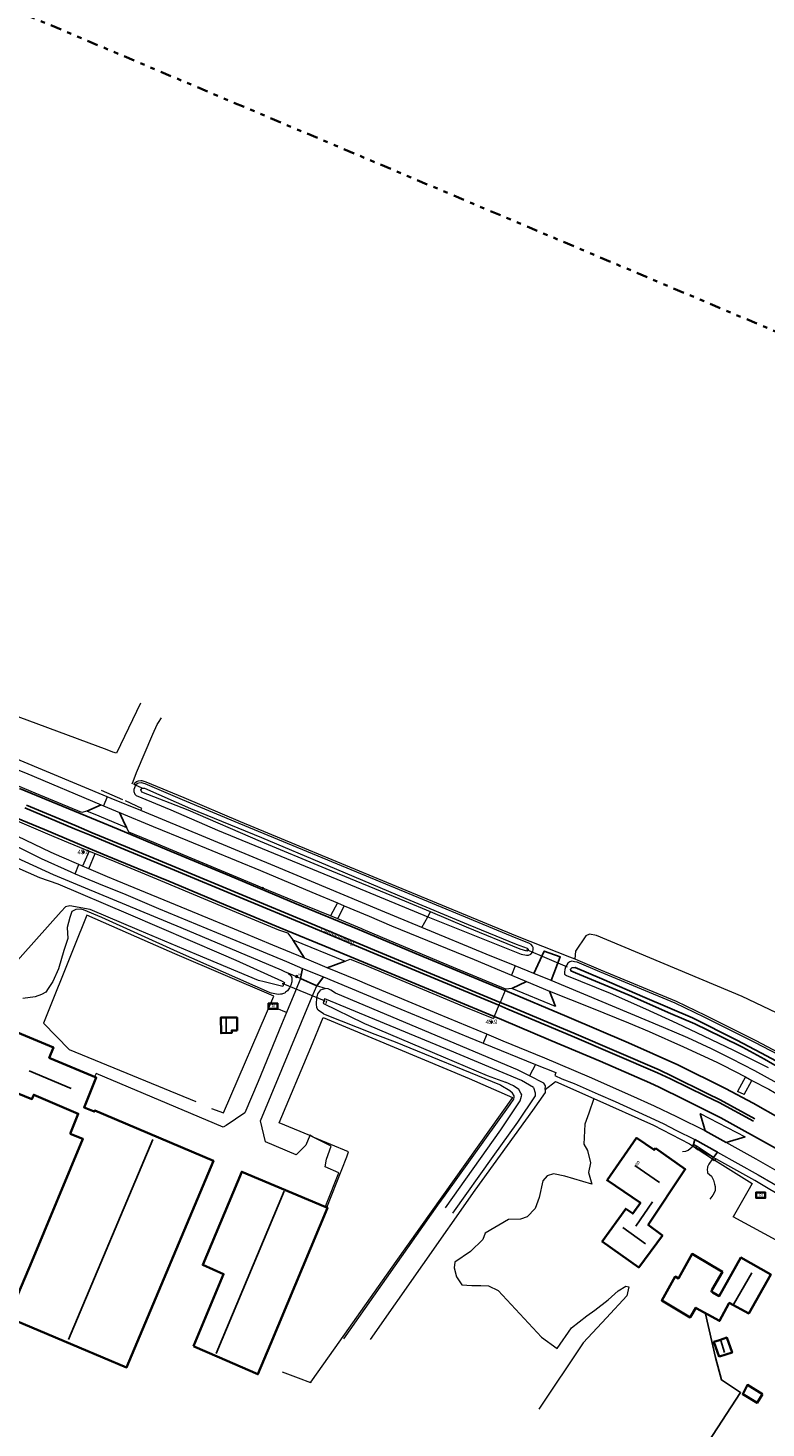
# Model space of a CAD drawing. Header units: metres. Extents: x 169249 to 194689, y 406250 to 412203.
# Tile 343 of 442: x 188580 to 188747, y 411449 to 411766. Entities that reach past the tile are written whole.
import ezdxf
from ezdxf.enums import TextEntityAlignment as Align

# ---------------------------------------------------------------- set-up
doc = ezdxf.new("R2010")
doc.units = ezdxf.units.M
doc.linetypes.add('BGT_NLCS_N264$0$AL-TEKENBLADGRENS', pattern=[11.5, 2.5, -1.5, 1, -1.5, 1, -1.5, 2.5])
doc.linetypes.add('BGT_NLCS_N264$0$AM-AS', pattern=[16, 10, -2, 2, -2])
doc.layers.get('0').update_dxf_attribs({"linetype": 'CONTINUOUS'})
for name, color, linetype, lineweight in [('BGT_NLCS_N264$0$B-WE-AM-AS_KUNSTWERK_DUIKER-GV', 252, 'BGT_NLCS_N264$0$AM-AS', 18), ('BGT_NLCS_N264$0$B-WE-GW-WATERGANG_INSTEEK-G', 252, 'CONTINUOUS', 18), ('BGT_NLCS_N264$0$B-WE-GW-WATERGANG_SLOOT_BODEM-G', 252, 'CONTINUOUS', 18), ('BGT_NLCS_N264$0$B-WE-GW-WATERGANG_WATERLIJN-G', 252, 'CONTINUOUS', 18), ('BGT_NLCS_N264$0$B-WE-IE-TERREINAFSCHEIDING_KUNSTMATIG_HEKWERK-G', 252, 'BGT_NLCS_N264$0$IE-TERREINAFSCHEIDING-KUNSTMATIG', 18), ('BGT_NLCS_N264$0$B-WE-IE-TERREINAFSCHEIDING_KUNSTMATIG_MUUR-G', 252, 'BGT_NLCS_N264$0$IE-TERREINAFSCHEIDING-KUNSTMATIG-DICHT', 18), ('BGT_NLCS_N264$0$B-WE-KW-KUNSTWERK_DUIKER-G', 252, 'CONTINUOUS', 18), ('BGT_NLCS_N264$0$B-WE-OG-TOPOGRAFIE_BEBOUWING-G', 252, 'CONTINUOUS', 35), ('BGT_NLCS_N264$0$B-WE-OG-TOPOGRAFIE_CULTUURSCHEIDING-G', 252, 'CONTINUOUS', 18), ('BGT_NLCS_N264$0$B-WE-OG-TOPOGRAFIE_TERREIN_AGRARISCH-GV', 252, 'CONTINUOUS', 18), ('BGT_NLCS_N264$0$B-WE-OG-TOPOGRAFIE_TERREIN_GROEN-GV', 252, 'CONTINUOUS', 18), ('BGT_NLCS_N264$0$B-WE-OG-TOPOGRAFIE_TERREIN_ONBEGROEID-GV', 252, 'CONTINUOUS', 18), ('BGT_NLCS_N264$0$B-WE-OG-TOPOGRAFIE_WATER-GV', 252, 'CONTINUOUS', 18), ('BGT_NLCS_N264$0$B-WE-OG-TOPOGRAFIE_WEG_BERM-GV', 252, 'CONTINUOUS', 18), ('BGT_NLCS_N264$0$B-WE-OG-TOPOGRAFIE_WEG_RIJWEG-GV', 252, 'CONTINUOUS', 18), ('BGT_NLCS_N264$0$B-WE-OG-TOPOGRAFIE_WEG_RIJWIELPAD-GV', 252, 'CONTINUOUS', 18), ('BGT_NLCS_N264$0$B-WE-OG-TOPOGRAFIE_WEG_VERHARD-G', 252, 'CONTINUOUS', 18), ('BGT_NLCS_N264$0$B-WE-VW-VERKEERSTEKEN_BORD-S', 252, 'CONTINUOUS', 25), ('BGT_NLCS_N264$0$X-XX-AL-TEKENBLADGRENS-G', 252, 'BGT_NLCS_N264$0$AL-TEKENBLADGRENS', 35), ('X-XX-AL-REFERENTIE-G', 7, 'CONTINUOUS', 18)]:
    doc.layers.add(name, color=color, linetype=linetype, lineweight=lineweight)
for name, color, linetype in [('BGT_NLCS_N264$0$B-WE-IE-MEUBILAIR_WEGMEUBILAIR-G', 252, 'CONTINUOUS'), ('BGT_NLCS_N264$0$B-WE-IE-MEUBILAIR_WEGMEUBILAIR-S', 252, 'CONTINUOUS'), ('BGT_NLCS_N264$0$B-WE-IE-TERREINAFSCHEIDING_KUNSTMATIG_HEKWERK_RASTER-G', 252, 'CONTINUOUS'), ('BGT_NLCS_N264$0$B-WE-KG-KADASTRAAL_NOK-G', 252, 'CONTINUOUS'), ('BGT_NLCS_N264$0$B-WE-OG-TOPOGRAFIE_WATER_SLOOT-GV', 252, 'CONTINUOUS'), ('BGT_NLCS_N264$0$B-WE-OG-TOPOGRAFIE_WEG_INRIT-GV', 252, 'CONTINUOUS'), ('BGT_NLCS_N264$0$B-WE-VW-MARKERING-G', 252, 'CONTINUOUS'), ('BGT_NLCS_N264$0$Label_Nummeraanduidingreeks', 252, 'CONTINUOUS'), ('BGT_NLCS_N264$0$Label_Openbareruimte', 252, 'CONTINUOUS'), ('BGT_NLCS_N264$0$Label_Puntobject', 252, 'CONTINUOUS')]:
    doc.layers.add(name, color=color, linetype=linetype)
doc.styles.add('BGT_NLCS_N264$0$NLCS-ISO', font='NLCS-ISO.ttf')
doc.styles.add('BGT_NLCS_N264$0$STANDARD', font='txt')
doc.linetypes.add('BGT_NLCS_N264$0$IE-TERREINAFSCHEIDING-KUNSTMATIG', pattern='A,4,[82,NLCS.SHX,S=0.75,R=90,X=0,Y=0],4,-2', length=10)
doc.linetypes.add('BGT_NLCS_N264$0$IE-TERREINAFSCHEIDING-KUNSTMATIG-DICHT', pattern='A,8,-1,[82,NLCS.SHX,S=0.75,R=90,X=0,Y=0],-1', length=10)

# ---------------------------------------------------------------- blocks, each defined once
blk = doc.blocks.new('BGT_NLCS_N264$0$SIE-WEG_STRAATNAAMBORD_PAAL-SO')
blk.add_line((-0.3, 0), (0.3, 0))
for radius in [0.2, 0.0745]:
    blk.add_circle((0, 0), radius)
at = {"style": 'BGT_NLCS_N264$0$NLCS-ISO'}
blk.add_attdef('STRAATNAAMBORD', (0.28, 0.29), '', height=0.35, dxfattribs=at)
blk = doc.blocks.new('BGT_NLCS_N264$0$SRI-TERREINKAST-SO')
at = {"ltscale": 0.1}
h = blk.add_hatch(color=256, dxfattribs=at)
h.paths.add_polyline_path([(1.16, 0.64), (-1.01, 0.64), (-1.01, -0.71), (1.16, -0.71)])
h.paths.add_polyline_path([(1.01, 0.49), (-0.86, 0.49), (-0.86, -0.56), (1.01, -0.56)], flags=16)
at = {"flags": 128}
for points in [[(1.16, 0.64), (-1.01, 0.64), (-1.01, -0.71), (1.16, -0.71)], [(1.01, 0.49), (-0.86, 0.49), (-0.86, -0.56), (1.01, -0.56)]]:
    blk.add_lwpolyline(points, close=True, dxfattribs=at)
at = {"style": 'BGT_NLCS_N264$0$NLCS-ISO'}
blk.add_text('RI', height=0.6, dxfattribs=at).set_placement((-0.26, -0.29))
blk = doc.blocks.new('BGT_NLCS_N264$0$SIE-WEG_PAAL_ALGEMEEN_TYPE_02-SO')
at = {"ltscale": 0.5}
h = blk.add_hatch(color=256, dxfattribs=at)
h.paths.add_polyline_path([(0, 0), (0.1875, 0, 0.41421356), (0, 0.1875)])
h.paths.add_polyline_path([(0, -0.1875), (0, 0), (-0.1875, 0, 0.41421356)])
for p, q in [((-0.1875, 0), (0.1875, 0)), ((0, -0.1875), (0, 0.1875))]:
    blk.add_line(p, q, dxfattribs=at)
blk.add_circle((0, 0), 0.1875, dxfattribs=at)
blk = doc.blocks.new('BGT_NLCS_N264')
at = {"layer": 'BGT_NLCS_N264$0$B-WE-AM-AS_KUNSTWERK_DUIKER-GV'}
blk.add_line((188692.65, 411557.7, 10.3), (188703.01, 411553.3, 10.35), dxfattribs=at)
at = {"layer": 'BGT_NLCS_N264$0$B-WE-GW-WATERGANG_INSTEEK-G'}
for points in [[(188638.67, 411552.35, 11.34), (188639.31, 411551.83, 11.34), (188639.4, 411551.76, 11.34), (188639.55, 411551.29, 11.34), (188639.54, 411551.04, 11.34), (188639.52, 411550.37, 11.35), (188639.29, 411549.65, 11.35), (188639.01, 411549, 11.35), (188638.54, 411548.34, 11.35), (188638.13, 411548.02, 11.35), (188638, 411547.91, 11.35), (188637.87, 411547.86, 11.35), (188637.45, 411547.69, 11.34), (188637.3, 411547.62, 11.34), (188636.98, 411547.58, 11.32), (188636.47, 411547.5, 11.27), (188634.95, 411547.82, 11.24), (188634.84, 411547.84, 11.24), (188634.48, 411548, 11.23), (188613.64, 411557.22, 10.88), (188596.54, 411564.95, 10.82), (188592.34, 411566.67, 10.81), (188591.64, 411566.87, 10.81), (188590.63, 411566.79, 10.83), (188589.74, 411566.3, 10.87), (188589.29, 411564.92, 10.87), (188588.7, 411562.73, 10.92), (188588.8, 411560.19, 11.01), (188587.9, 411557.46, 11.05), (188586.71, 411553.33, 11.25), (188585.4, 411550.5, 11.34), (188584.51, 411549.14, 11.42), (188584.35, 411548.88, 11.42), (188583.88, 411548.09, 11.44), (188582.87, 411547.51, 11.46), (188581.4, 411547.02, 11.53), (188578.63, 411546.61, 11.58)], [(188651.33, 411469.61, 11.39), (188672.58, 411499.81, 11.25), (188674.21, 411502.09, 11.23), (188688.95, 411522.61, 11.07), (188689.76, 411523.84, 11.07), (188689.89, 411524.26, 11.07), (188689.84, 411524.62, 11.08), (188689.51, 411525.17, 11.09), (188688.86, 411525.75, 11.09), (188686.83, 411526.94, 11.1), (188686.64, 411527.06, 11.1), (188662.96, 411536.71, 11.08), (188658.43, 411538.5, 11.13), (188646.8, 411543.08, 11.25), (188646.73, 411543.13, 11.26), (188645.5, 411543.96, 11.3), (188645.17, 411544.48, 11.3), (188645.09, 411545.43, 11.3), (188645.17, 411546.74, 11.3), (188645.24, 411547, 11.3), (188645.43, 411547.66, 11.31), (188646.07, 411548.55, 11.31), (188646.5, 411548.74, 11.31), (188647.08, 411548.87, 11.29)], [(188696.91, 411526.06, 11.27), (188696.9, 411525.31, 11.27), (188693.98, 411521.26, 11.22), (188680.98, 411503.23, 10.99), (188657.26, 411469.4, 11.06)]]:
    blk.add_polyline3d(points, dxfattribs=at)
at = {"layer": 'BGT_NLCS_N264$0$B-WE-GW-WATERGANG_SLOOT_BODEM-G'}
blk.add_line((188647.29, 411545.47, 9.41), (188647.48, 411546.06, 9.24), dxfattribs=at)
for points in [[(188566.45, 411581.02, 9.86), (188582.4, 411573.99, 9.78), (188586.54, 411572.54, 9.84), (188602.45, 411565.77, 9.72), (188623.52, 411556.76, 9.71), (188626.82, 411555.27, 9.71), (188637.16, 411550.6, 9.71), (188637.88, 411550.27, 9.71), (188637.68, 411549.84, 9.59), (188637.47, 411549.35, 9.72), (188636.86, 411549.5, 9.73), (188633.25, 411550.37, 9.79), (188631.98, 411550.67, 9.81), (188617.96, 411556.58, 9.75), (188605.05, 411561.99, 9.67), (188593.88, 411566.79, 9.7), (188589.3, 411567.62, 9.82), (188588.33, 411567.39, 9.67), (188587.34, 411566.28, 9.68), (188575.53, 411553.11, 9.78)], [(188694.21, 411526.48, 9.83), (188691.55, 411528.09, 9.88), (188674.39, 411535.25, 9.81), (188654.88, 411543.29, 9.72), (188647.35, 411546.39, 9.69), (188646.95, 411546.56, 9.68), (188646.75, 411546.07, 9.54), (188646.61, 411545.56, 9.7), (188646.69, 411545.52, 9.7), (188655.65, 411541.12, 9.76), (188655.95, 411540.97, 9.76), (188656.87, 411540.58, 9.77), (188673.81, 411533.41, 9.81), (188683.73, 411529.21, 9.83), (188687.93, 411527.66, 9.83)]]:
    blk.add_polyline3d(points, dxfattribs=at)
at = {"layer": 'BGT_NLCS_N264$0$B-WE-GW-WATERGANG_WATERLIJN-G'}
for points in [[(188674.34, 411499.27, 9.83), (188686.81, 411516.92, 9.83), (188691.22, 411523.48, 9.83), (188691.49, 411524.54, 9.83), (188691.57, 411524.81, 9.83), (188691.36, 411525.19, 9.83), (188690.91, 411525.99, 9.83), (188690.9, 411526, 9.83), (188690.9, 411526, 9.83), (188689.74, 411526.83, 9.83), (188687.93, 411527.66, 9.83)], [(188694.21, 411526.48, 9.83), (188694.61, 411525.3, 9.83), (188694.58, 411524.57, 9.83), (188690.6, 411518.63, 9.83), (188685.06, 411510.85, 9.83), (188675.93, 411498.03, 9.83)]]:
    blk.add_polyline3d(points, dxfattribs=at)
at = {"layer": 'BGT_NLCS_N264$0$B-WE-IE-MEUBILAIR_WEGMEUBILAIR-G'}
for p, q in [((188632.98, 411571.63, 11.58), (188632.9, 411571.45, 11.58)), ((188633.06, 411571.81, 11.58), (188632.98, 411571.63, 11.58))]:
    blk.add_line(p, q, dxfattribs=at)
at = {"layer": 'BGT_NLCS_N264$0$B-WE-IE-TERREINAFSCHEIDING_KUNSTMATIG_HEKWERK-G'}
for p, q in [((188644.34, 411515.27, 11.77), (188643.57, 411515.59, 11.78)), ((188730.25, 411513.27, 11.58), (188731.02, 411512.78, 11.58)), ((188731.02, 411512.78, 11.58), (188731.54, 411512.44, 11.58)), ((188731.54, 411512.44, 11.58), (188734.78, 411510.34, 11.6)), ((188734.78, 411510.34, 11.6), (188734.78, 411510.34, 11.6)), ((188742.73, 411503.02, 11.63), (188739.45, 411497.2, 11.55)), ((188647.39, 411499.23, 11.71), (188647.42, 411499.31, 11.71)), ((188739.45, 411497.2, 11.55), (188739.43, 411497.17, 11.54))]:
    blk.add_line(p, q, dxfattribs=at)
for points in [[(188621.38, 411521.74, 11.77), (188624.1, 411520.75, 11.75), (188635.43, 411547.18, 11.37), (188613.02, 411556.74, 10.92), (188604.47, 411560.51, 10.94), (188593.16, 411565.51, 10.97), (188590.21, 411558.17, 11.22), (188583.35, 411541.04, 11.82), (188589.15, 411535.11, 11.81), (188617.79, 411523.31, 11.71)], [(188643.57, 411515.59, 11.78), (188636.67, 411518.47, 11.78), (188643.8, 411535.54, 11.4), (188646.65, 411542.35, 11.25), (188679.65, 411528.5, 11.21), (188689.48, 411524.19, 11.03), (188663.04, 411487.07, 11.3), (188649.24, 411467.55, 11.59), (188643.73, 411459.75, 11.7), (188643.81, 411459.61, 11.63), (188641.05, 411460.67, 11.68), (188637.39, 411462.06, 11.75)], [(188696.91, 411526.06, 11.27), (188699.23, 411527.8, 11.37), (188707.87, 411523.96, 11.4)], [(188707.87, 411523.96, 11.4), (188721.36, 411517.96, 11.49), (188729.56, 411513.72, 11.57), (188730.25, 411513.27, 11.58)], [(188647.42, 411499.31, 11.71), (188651.96, 411510.82, 11.76), (188652.39, 411511.91, 11.77), (188644.34, 411515.27, 11.77)], [(188734.78, 411510.34, 11.6), (188734.92, 411510.25, 11.6), (188735.26, 411510.04, 11.6)], [(188735.26, 411510.04, 11.6), (188743.69, 411504.72, 11.66), (188742.73, 411503.02, 11.63)]]:
    blk.add_polyline3d(points, dxfattribs=at)
at = {"layer": 'BGT_NLCS_N264$0$B-WE-IE-TERREINAFSCHEIDING_KUNSTMATIG_HEKWERK_RASTER-G'}
blk.add_polyline3d([(188739.05, 411442.7, 11.34), (188733.73, 411446.15, 11.37), (188733.75, 411446.17, 11.37), (188741.12, 411457.43, 11.4), (188736.78, 411460.3, 11.4), (188735.42, 411465.36, 11.38), (188733.17, 411475.22, 11.46)], dxfattribs=at)
at = {"layer": 'BGT_NLCS_N264$0$B-WE-IE-TERREINAFSCHEIDING_KUNSTMATIG_MUUR-G'}
for p, q in [((188731.05, 411512.83, 11.54), (188731.02, 411512.78, 11.54)), ((188731.24, 411513.14, 11.54), (188731.05, 411512.83, 11.54)), ((188731.75, 411512.81, 11.56), (188731.24, 411513.14, 11.54)), ((188731.54, 411512.44, 11.55), (188731.59, 411512.53, 11.55)), ((188731.59, 411512.53, 11.55), (188731.75, 411512.81, 11.56)), ((188734.78, 411510.34, 11.56), (188735, 411510.64, 11.53)), ((188735, 411510.64, 11.53), (188735.47, 411510.33, 11.49)), ((188735.47, 411510.33, 11.49), (188735.26, 411510.04, 11.51)), ((188735.26, 411510.04, 11.51), (188735.15, 411509.89, 11.53)), ((188739.45, 411497.2, 11.47), (188739.32, 411497.27, 11.47))]:
    blk.add_line(p, q, dxfattribs=at)
for points in [[(188731.02, 411512.78, 11.54), (188730.99, 411512.73, 11.54), (188731.51, 411512.39, 11.55), (188731.54, 411512.44, 11.55)], [(188735.15, 411509.89, 11.53), (188734.69, 411510.2, 11.58), (188734.78, 411510.34, 11.56)], [(188752.51, 411487.01, 11.51), (188753.6, 411489.48, 11.4), (188739.45, 411497.2, 11.47)]]:
    blk.add_polyline3d(points, dxfattribs=at)
at = {"layer": 'BGT_NLCS_N264$0$B-WE-KG-KADASTRAAL_NOK-G'}
for p, q in [((188580.05, 411530.22, 19.3), (188589.61, 411526.26, 19.33)), ((188608.09, 411514.73, 20.03), (188589.01, 411469.47, 20.02)), ((188717.15, 411508.79, 20.33), (188722.73, 411505.01, 20.34)), ((188637.83, 411503.01, 18.39), (188622.39, 411466.24, 17.85)), ((188721.15, 411500.59, 16.29), (188717.41, 411495.11, 16.36)), ((188714.43, 411494.75, 18.25), (188719.59, 411491.06, 18.26)), ((188743.64, 411484.52, 16.26), (188739.51, 411477.35, 16.25)), ((188736.62, 411469.2, 13.7), (188737.46, 411466.48, 13.71))]:
    blk.add_line(p, q, dxfattribs=at)
blk.add_polyline3d([(188624.7, 411542.18, 13.87), (188624.68, 411539.16, 13.9), (188624.68, 411539.08, 13.9)], dxfattribs=at)
at = {"layer": 'BGT_NLCS_N264$0$B-WE-KW-KUNSTWERK_DUIKER-G'}
blk.add_polyline3d([(188637.37, 411550.04, 9.19), (188637.52, 411549.98, 9.19), (188646.84, 411546.15, 9.35), (188647.09, 411546.05, 9.36)], dxfattribs=at)
at = {"layer": 'BGT_NLCS_N264$0$B-WE-OG-TOPOGRAFIE_BEBOUWING-G'}
blk.add_line((188647.12, 411499.44, 13.97), (188647.42, 411499.31, 13.97), dxfattribs=at)
for points in [[(188627.19, 411539.41, 12.79), (188625.98, 411539.41, 13.11), (188625.93, 411539.41, 13.13), (188625.93, 411539.16, 13.13), (188625.93, 411538.82, 13.13), (188623.51, 411538.74, 13.21), (188623.47, 411542.33, 13.19), (188623.53, 411542.33, 13.18), (188625.98, 411542.31, 12.9), (188627.12, 411542.3, 12.76), (188627.19, 411539.41, 12.79)], [(188589.36, 411516.01, 14.53), (188591.19, 411520.54, 14.65), (188581.14, 411524.83, 14.77), (188581.11, 411524.84, 15.47), (188580.7, 411523.86, 15.49), (188580.34, 411524.01, 15.49), (188574.79, 411526.27, 15.49), (188570.78, 411527.9, 15.49), (188575.64, 411539.7, 15.39), (188585.58, 411535.55, 15.42), (188584.63, 411533.21, 15.39), (188584.79, 411533.13, 14.67), (188595.26, 411528.74, 14.68), (188592.49, 411521.98, 14.65), (188594.82, 411521.03, 14.63), (188594.92, 411521.26, 14.64), (188621.8, 411509.89, 14.82), (188602.12, 411463.11, 14.82), (188575.34, 411474.38, 14.63), (188575.34, 411474.38, 14.63), (188580.66, 411487.11, 14.63), (188592.24, 411514.83, 14.62), (188589.36, 411516.01, 14.53)], [(188721.81, 411512.76, 14.73), (188728.58, 411507.99, 14.78), (188720.21, 411495.39, 14.58), (188723.4, 411492.98, 14.53), (188718.07, 411485.76, 13.24), (188709.81, 411491.64, 13.35), (188715.11, 411499.04, 14.55), (188716.69, 411497.92, 14.57), (188718.42, 411500.36, 14.56), (188710.89, 411505.49, 14.59), (188717.57, 411515.08, 15.23), (188721.53, 411512.36, 15.15), (188721.81, 411512.76, 14.73)], [(188617.29, 411467.89, 15.93), (188624.1, 411484.26, 15.88), (188619.37, 411486.31, 14.04), (188628.21, 411507.4, 14), (188647.1, 411499.44, 13.97), (188647.12, 411499.44, 13.97)], [(188647.42, 411499.31, 13.97), (188647.61, 411499.23, 13.97), (188634.71, 411468.37, 14.01), (188631.86, 411461.56, 14.02), (188622.66, 411465.55, 15.22), (188617.59, 411467.75, 15.89), (188617.29, 411467.89, 15.93)], [(188738.44, 411477.58, 14.14), (188736.34, 411473.66, 14.16), (188731.08, 411476.56, 14.29), (188730.98, 411476.62, 14.29), (188729.78, 411474.53, 14.3), (188729.71, 411474.42, 14.3), (188723.26, 411478.29, 13.42), (188726.33, 411483.67, 13.41), (188726.45, 411483.6, 13.43), (188727.07, 411483.28, 13.51), (188727.15, 411483.43, 13.51), (188730.11, 411488.79, 13.52), (188734.84, 411486, 13.53), (188737, 411484.72, 13.54), (188734.71, 411480.78, 13.56), (188734.49, 411480.28, 14.31), (188734.79, 411480.11, 14.31), (188736.27, 411479.25, 14.3), (188741.18, 411487.99, 14.11), (188747.93, 411484.18, 14.12), (188742.96, 411475.35, 14.14), (188738.54, 411477.72, 15.55), (188738.44, 411477.58, 14.14)], [(188736.23, 411465.5, 13.16), (188735.05, 411468.89, 13.17), (188736.35, 411469.32, 13.17), (188737.98, 411469.86, 13.19), (188739.18, 411466.46, 13.2), (188736.37, 411465.55, 13.16), (188736.23, 411465.5, 13.16)], [(188746.05, 411457.05, 13.27), (188744.85, 411455.08, 12.33), (188741.61, 411457.06, 12.36), (188742.66, 411459.15, 13.26), (188746.05, 411457.05, 13.27)]]:
    blk.add_polyline3d(points, dxfattribs=at)
at = {"layer": 'BGT_NLCS_N264$0$B-WE-OG-TOPOGRAFIE_CULTUURSCHEIDING-G'}
for points in [[(188823.23, 411517.48, 11.19), (188788.09, 411527.12, 11.28), (188783.96, 411528.64, 11.28), (188761.76, 411537.4, 11.25), (188741.49, 411547.1, 11.25), (188708.5, 411560.9, 11.37), (188706.91, 411561.2, 11.37), (188706.05, 411560.77, 11.34), (188703.72, 411557.3, 11.15), (188703.56, 411555.59, 10.96)], [(188707.87, 411523.96, 11.4), (188706.77, 411520.63, 11.44), (188705.85, 411518.19, 11.52), (188705.64, 411513.68, 11.56), (188706.43, 411512.22, 11.58), (188707.16, 411509.45, 11.59), (188706.67, 411507.27, 11.59), (188707.42, 411504.57, 11.59), (188701.35, 411506.43, 11.58), (188698.79, 411506.9, 11.53), (188697.33, 411506.45, 11.48), (188696.37, 411505.34, 11.52), (188695.53, 411501.57, 11.54), (188694.64, 411499.06, 11.54), (188692.81, 411497.21, 11.54), (188691.27, 411496.64, 11.53), (188688.58, 411496.59, 11.52), (188683.29, 411493.54, 11.45), (188682.75, 411492.06, 11.39), (188679.95, 411489.38, 11.51), (188676.41, 411486.96, 11.52), (188676.3, 411485.64, 11.52), (188676.78, 411483.59, 11.52), (188677.98, 411481.83, 11.53), (188680.31, 411481.65, 11.53), (188682.34, 411481.68, 11.53), (188684.05, 411481.62, 11.54), (188686.21, 411480.56, 11.56), (188696.04, 411469.98, 11.45), (188699.56, 411467.4, 11.43), (188702.85, 411472.1, 11.49), (188706.31, 411474.76, 11.52), (188708.11, 411476.07, 11.53), (188711.11, 411478.42, 11.53), (188713.37, 411480.45, 11.53), (188715.11, 411481.48, 11.53), (188715.83, 411481.37, 11.55), (188715.35, 411479.34, 11.64), (188710.72, 411474.31, 11.63), (188705.51, 411468.65, 11.62), (188695.46, 411453.68, 11.44)]]:
    blk.add_polyline3d(points, dxfattribs=at)
at = {"layer": 'BGT_NLCS_N264$0$B-WE-OG-TOPOGRAFIE_TERREIN_AGRARISCH-GV'}
blk.add_polyline3d([(188603.74, 411595.1, 11.32), (188603.83, 411595.32, 11.24), (188604.37, 411595.74, 11.2), (188604.81, 411595.89, 11.17), (188605.36, 411595.93, 11.17), (188605.56, 411595.94, 11.17), (188606.46, 411595.7, 11.17), (188615.08, 411592.1, 11.18), (188615.1, 411592.09, 11.18), (188627.83, 411586.66, 10.9), (188660.99, 411572.93, 10.98), (188690.5, 411560.71, 11.04), (188693.4, 411559.62, 11.18), (188702.4, 411556.06, 10.99)], dxfattribs=at)
at = {"layer": 'BGT_NLCS_N264$0$B-WE-OG-TOPOGRAFIE_TERREIN_GROEN-GV'}
for p, q in [((188702.4, 411556.06, 10.99), (188703.56, 411555.59, 10.96)), ((188641.51, 411551.12, 11.37), (188638.67, 411552.35, 11.34)), ((188647.08, 411548.87, 11.29), (188645.18, 411549.47, 11.36))]:
    blk.add_line(p, q, dxfattribs=at)
for points in [[(188703.56, 411555.59, 10.96), (188704.23, 411555.33, 10.89), (188709.43, 411553.11, 10.94), (188726.5, 411546.05, 10.96), (188733.06, 411542.85, 10.94), (188744.55, 411537.11, 10.92), (188753.67, 411532.32, 10.97), (188771.41, 411522.39, 11.14), (188790.72, 411510.71, 11.23), (188800.82, 411505.75, 11.14), (188807.77, 411501.98, 11.11), (188819.91, 411497.2, 11.12), (188828.24, 411494.91, 11.05), (188844.73, 411490.33, 10.98), (188848.26, 411489.03, 10.97), (188861.36, 411485.76, 11.06)], [(188649.44, 411547.8, 11.28), (188648.39, 411548.49, 11.32), (188647.78, 411548.82, 11.29), (188647.08, 411548.87, 11.29)]]:
    blk.add_polyline3d(points, dxfattribs=at)
at = {"layer": 'BGT_NLCS_N264$0$B-WE-OG-TOPOGRAFIE_TERREIN_ONBEGROEID-GV', "linetype": 'Continuous'}
for p, q in [((188731.05, 411512.83, 11.57), (188730.25, 411513.27, 11.58)), ((188731.59, 411512.53, 11.56), (188731.05, 411512.83, 11.57)), ((188735, 411510.64, 11.53), (188731.59, 411512.53, 11.56))]:
    blk.add_line(p, q, dxfattribs=at)
blk.add_polyline3d([(188758.26, 411497.23, 11.47), (188747.73, 411503.41, 11.5), (188744.32, 411505.43, 11.51), (188735.47, 411510.33, 11.49)], dxfattribs=at)
at = {"layer": 'BGT_NLCS_N264$0$B-WE-OG-TOPOGRAFIE_WATER-GV'}
for p, q in [((188605.65, 411594.24, 10.31), (188604.14, 411594.93, 11.24)), ((188670.3, 411565.13, 11.25), (188670.9, 411566.22, 10.26))]:
    blk.add_line(p, q, dxfattribs=at)
for points in [[(188604.14, 411594.93, 11.24), (188603.89, 411594.32, 11.24), (188603.76, 411593.91, 11.25), (188603.78, 411593.45, 11.26), (188603.96, 411592.89, 11.27), (188604.29, 411592.59, 11.28)], [(188670.3, 411565.13, 11.25), (188672.23, 411564.33, 11.25), (188691.45, 411556.64, 11.25), (188692.62, 411556.4, 11.25), (188693.13, 411556.43, 11.25), (188693.61, 411556.62, 11.25), (188694.05, 411557.16, 11.25), (188694.18, 411557.76, 11.24), (188694.12, 411558.13, 11.24), (188693.97, 411558.49, 11.26), (188693.7, 411558.83, 11.25), (188693.18, 411559.17, 11.18), (188690.32, 411560.25, 11.04), (188660.8, 411572.47, 10.98), (188627.64, 411586.2, 10.9), (188614.82, 411591.62, 11.06), (188606.3, 411595.23, 11.17), (188605.51, 411595.44, 11.17), (188605.4, 411595.43, 11.17), (188604.91, 411595.39, 11.17), (188604.61, 411595.29, 11.2), (188604.14, 411594.93, 11.24)], [(188604.29, 411592.59, 11.28), (188612.18, 411589.36, 11.25), (188622.74, 411584.76, 11.25), (188649.73, 411573.66, 11.26), (188670.3, 411565.13, 11.25)], [(188670.9, 411566.22, 10.26), (188665.13, 411568.64, 10.25), (188647.3, 411575.98, 10.25), (188632.45, 411582.16, 10.24), (188616.06, 411589.22, 10.24), (188605.59, 411593.35, 10.33), (188605.37, 411593.89, 10.33), (188605.65, 411594.24, 10.31)], [(188605.65, 411594.24, 10.31), (188606.21, 411594.22, 10.31), (188616.62, 411589.64, 10.23), (188632.68, 411583.03, 10.18), (188647.66, 411576.74, 10.18), (188665.37, 411569.25, 10.19), (188679.46, 411563.36, 10.22), (188690.3, 411558.92, 10.28), (188692.77, 411558.02, 10.29), (188693, 411557.77, 10.29), (188692.99, 411557.48, 10.29), (188692.69, 411557.33, 10.29), (188691.23, 411557.81, 10.29), (188679.09, 411562.8, 10.27), (188670.9, 411566.22, 10.26)], [(188638.67, 411552.35, 11.34), (188638.09, 411552.62, 11.35), (188637.2, 411553.05, 11.31), (188614.46, 411562.61, 11.22), (188592.83, 411571.57, 11.31), (188585.57, 411574.58, 11.25), (188574.6, 411579.65, 11.28)], [(188739.53, 411534.92, 11.5), (188747.38, 411531.02, 11.47)], [(188753.44, 411531.88, 10.97), (188744.33, 411536.67, 10.92), (188732.84, 411542.4, 10.94), (188726.3, 411545.59, 10.96), (188709.24, 411552.65, 10.94), (188704.08, 411554.85, 10.89), (188703.51, 411554.95, 10.89), (188702.93, 411555.05, 10.89), (188702.43, 411554.91, 10.92), (188702.01, 411554.59, 10.98), (188701.47, 411553.68, 11.12), (188701.33, 411553.2, 11.2), (188701.24, 411552.61, 11.24), (188701.24, 411552.12, 11.27), (188701.67, 411551.84, 11.31), (188711.58, 411547.86, 11.32), (188719.58, 411544.28, 11.42), (188726.67, 411541.02, 11.4), (188732.71, 411538.14, 11.51), (188739.53, 411534.92, 11.5)], [(188693.29, 411529.14, 11.24), (188690.59, 411530.51, 11.23), (188661.04, 411542.9, 11.24), (188649.44, 411547.8, 11.28)], [(188696.91, 411526.06, 11.27), (188696.92, 411526.82, 11.27), (188696.6, 411527.48, 11.26), (188693.29, 411529.14, 11.24)]]:
    blk.add_polyline3d(points, dxfattribs=at)
at = {"layer": 'BGT_NLCS_N264$0$B-WE-OG-TOPOGRAFIE_WATER_SLOOT-GV'}
blk.add_polyline3d([(188750.4, 411531.83, 10.14), (188745.7, 411534.31, 10.15), (188740.26, 411537.17, 10.14), (188730.25, 411542.23, 10.11), (188719.46, 411546.86, 10.11), (188709.68, 411551.08, 10.1), (188703.63, 411553.62, 10.1), (188702.91, 411553.57, 10.1), (188702.64, 411553.29, 10.11), (188702.68, 411552.89, 10.12), (188703.73, 411552.44, 10.15), (188715.87, 411547.34, 10.14), (188725.26, 411543.22, 10.15), (188730.76, 411540.9, 10.21), (188736.8, 411537.95, 10.23), (188741.57, 411535.63, 10.23), (188746.51, 411532.89, 10.21), (188756.81, 411526.91, 10.21)], dxfattribs=at)
at = {"layer": 'BGT_NLCS_N264$0$B-WE-OG-TOPOGRAFIE_WEG_BERM-GV'}
for p, q in [((188604.14, 411594.93, 11.24), (188603.74, 411595.1, 11.32)), ((188668.98, 411562.69, 11.38), (188670.3, 411565.13, 11.25)), ((188694.68, 411531.72, 11.39), (188693.29, 411529.14, 11.24))]:
    blk.add_line(p, q, dxfattribs=at)
at = {"layer": 'BGT_NLCS_N264$0$B-WE-OG-TOPOGRAFIE_WEG_INRIT-GV'}
for p, q in [((188596.41, 411590.43, 11.39), (188593.14, 411589.03, 11.46)), ((188639.78, 411559.93, 11.53), (188642.43, 411555.72, 11.43)), ((188647.55, 411553.56, 11.45), (188651.62, 411555.09, 11.56)), ((188641.92, 411553.45, 11.41), (188641.51, 411551.12, 11.37)), ((188645.18, 411549.47, 11.36), (188646.72, 411551.5, 11.39)), ((188645.18, 411549.47, 11.36), (188641.51, 411551.12, 11.37)), ((188692.68, 411550.45, 11.53), (188689.35, 411548.86, 11.56)), ((188699.21, 411544.82, 11.61), (188697.89, 411548.3, 11.46)), ((188731.97, 411520.58, 11.62), (188733.11, 411516.67, 11.52)), ((188733.11, 411516.67, 11.52), (188737.85, 411514.05, 11.53)), ((188730.45, 411513.61, 11.54), (188730.25, 411513.27, 11.58)), ((188730.76, 411514.71, 11.51), (188730.45, 411513.61, 11.54)), ((188731.24, 411513.14, 11.54), (188730.45, 411513.61, 11.54)), ((188735.9, 411511.87, 11.52), (188730.76, 411514.71, 11.51)), ((188737.85, 411514.05, 11.53), (188742.14, 411515.28, 11.66)), ((188735, 411510.64, 11.53), (188731.75, 411512.81, 11.56)), ((188735, 411510.64, 11.53), (188735.9, 411511.87, 11.52))]:
    blk.add_line(p, q, dxfattribs=at)
for points in [[(188602.2, 411585.24, 11.49), (188601.73, 411586.08, 11.54), (188600.52, 411588.74, 11.39)], [(188698.2, 411550.7, 11.44), (188700.28, 411556.07, 11.26), (188696.67, 411557.37, 11.21), (188694.3, 411552.29, 11.43)]]:
    blk.add_polyline3d(points, dxfattribs=at)
at = {"layer": 'BGT_NLCS_N264$0$B-WE-OG-TOPOGRAFIE_WEG_RIJWEG-GV'}
for p, q in [((188596.36, 411593.76, 11.4), (188601.22, 411591.64, 11.36)), ((188593.65, 411579.98, 11.54), (188595.05, 411579.47, 11.54)), ((188649.97, 411564.66, 11.63), (188648.29, 411565.32, 11.64)), ((188639.78, 411559.93, 11.53), (188651.62, 411555.09, 11.56)), ((188687.79, 411548.42, 11.65), (188686.67, 411545.73, 11.7)), ((188687.94, 411548.77, 11.63), (188687.79, 411548.42, 11.65)), ((188689.35, 411548.86, 11.56), (188687.94, 411548.77, 11.63)), ((188699.21, 411544.82, 11.61), (188689.35, 411548.86, 11.56)), ((188686.4, 411545.08, 11.7), (188685.34, 411542.54, 11.66)), ((188685.34, 411542.54, 11.66), (188685.15, 411542.07, 11.62)), ((188741.89, 411524.91, 11.73), (188740.37, 411525.6, 11.77)), ((188731.97, 411520.58, 11.62), (188742.14, 411515.28, 11.66))]:
    blk.add_line(p, q, dxfattribs=at)
for points in [[(188561.25, 411593.61, 11.59), (188568.98, 411590.35, 11.57), (188584.2, 411583.88, 11.56), (188588.93, 411581.93, 11.55), (188592.77, 411580.35, 11.54), (188593.65, 411579.98, 11.54)], [(188593.14, 411589.03, 11.46), (188592.02, 411588.7, 11.53), (188581.43, 411593.12, 11.58), (188577.69, 411594.66, 11.56), (188577.34, 411595.47, 11.56)], [(188602.2, 411585.24, 11.49), (188595.89, 411587.87, 11.47), (188593.14, 411589.03, 11.46)], [(188632.98, 411571.63, 11.62), (188631.35, 411572.31, 11.62), (188611.71, 411580.52, 11.59), (188606.86, 411582.52, 11.59), (188602.66, 411584.27, 11.58), (188602.2, 411585.24, 11.49)], [(188595.05, 411579.47, 11.54), (188599.43, 411577.64, 11.55), (188609.77, 411573.33, 11.58), (188631.08, 411564.42, 11.61), (188636.52, 411562.17, 11.56), (188638.52, 411561.45, 11.64), (188639.78, 411559.93, 11.53)], [(188648.29, 411565.32, 11.64), (188642.73, 411567.61, 11.63), (188632.98, 411571.63, 11.62)], [(188687.94, 411548.77, 11.63), (188676.16, 411553.66, 11.62), (188661.59, 411559.78, 11.65), (188655.64, 411562.24, 11.65), (188655.37, 411562.36, 11.65), (188649.97, 411564.66, 11.63)], [(188651.62, 411555.09, 11.56), (188652.76, 411555.55, 11.56), (188656.01, 411554.23, 11.57), (188678.5, 411544.8, 11.61), (188685.15, 411542.07, 11.62)], [(188686.67, 411545.73, 11.7), (188686.55, 411545.43, 11.68), (188686.4, 411545.08, 11.7)]]:
    blk.add_polyline3d(points, dxfattribs=at)
at = {"layer": 'BGT_NLCS_N264$0$B-WE-OG-TOPOGRAFIE_WEG_RIJWIELPAD-GV'}
for p, q in [((188596.41, 411590.43, 11.39), (188596.87, 411590.24, 11.39)), ((188597.73, 411592.29, 11.32), (188596.87, 411590.24, 11.39)), ((188596.87, 411590.24, 11.39), (188600.52, 411588.74, 11.39)), ((188593.65, 411579.98, 11.54), (188592.15, 411576.58, 11.43)), ((188590.49, 411574.86, 11.34), (188591.35, 411576.93, 11.43)), ((188592.15, 411576.58, 11.43), (188591.35, 411576.93, 11.43)), ((188593.59, 411575.95, 11.41), (188595.05, 411579.47, 11.54)), ((188593.59, 411575.95, 11.41), (188592.15, 411576.58, 11.43)), ((188649.86, 411568.29, 11.45), (188648.29, 411565.32, 11.64)), ((188649.86, 411568.29, 11.45), (188651.38, 411567.63, 11.44)), ((188649.97, 411564.66, 11.63), (188651.38, 411567.63, 11.44)), ((188647.55, 411553.56, 11.45), (188642.43, 411555.72, 11.43)), ((188641.92, 411553.45, 11.41), (188646.72, 411551.5, 11.39)), ((188690.11, 411553.99, 11.41), (188689.24, 411551.9, 11.44)), ((188689.24, 411551.9, 11.44), (188692.68, 411550.45, 11.53)), ((188694.3, 411552.29, 11.43), (188690.11, 411553.99, 11.41)), ((188698.2, 411550.7, 11.44), (188694.3, 411552.29, 11.43)), ((188692.68, 411550.45, 11.53), (188697.89, 411548.3, 11.46)), ((188683.67, 411538.53, 11.45), (188682.84, 411536.54, 11.36)), ((188682.84, 411536.54, 11.36), (188694.68, 411531.72, 11.39)), ((188742.22, 411528.9, 11.54), (188740.37, 411525.6, 11.77)), ((188741.89, 411524.91, 11.73), (188743.67, 411528.08, 11.53)), ((188742.22, 411528.9, 11.54), (188743.67, 411528.08, 11.53))]:
    blk.add_line(p, q, dxfattribs=at)
for points in [[(188597.73, 411592.29, 11.32), (188578.06, 411600.46, 11.29), (188568.27, 411604.55, 11.31)], [(188575.99, 411598.97, 11.35), (188579.24, 411597.69, 11.35), (188596.41, 411590.43, 11.39)], [(188591.35, 411576.93, 11.43), (188587.48, 411578.59, 11.41), (188585.04, 411579.64, 11.4), (188577.38, 411583.37, 11.43), (188570.53, 411586.92, 11.48), (188564.73, 411590.23, 11.51), (188559.88, 411593.02, 11.52)], [(188605.37, 411589.18, 11.34), (188598.61, 411591.92, 11.32), (188597.73, 411592.29, 11.32)], [(188605.37, 411589.18, 11.34), (188605.55, 411589.64, 11.34), (188601.86, 411591.34, 11.36)], [(188600.52, 411588.74, 11.39), (188608.18, 411585.59, 11.41), (188615.95, 411582.38, 11.42), (188632.47, 411575.59, 11.43), (188644.09, 411570.71, 11.44), (188649.86, 411568.29, 11.45)], [(188668.98, 411562.69, 11.38), (188659.64, 411566.56, 11.37), (188635.68, 411576.61, 11.37), (188605.37, 411589.18, 11.34)], [(188575.71, 411581.82, 11.4), (188582.83, 411578.3, 11.38), (188589.48, 411575.28, 11.34), (188590.49, 411574.86, 11.34)], [(188590.49, 411574.86, 11.34), (188595.8, 411572.64, 11.36), (188601.92, 411570.13, 11.37), (188609.37, 411567.02, 11.37), (188624.67, 411560.69, 11.36), (188638.32, 411555, 11.35), (188641.92, 411553.45, 11.41)], [(188642.43, 411555.72, 11.43), (188635.22, 411558.71, 11.42), (188628.77, 411561.38, 11.41), (188617.06, 411566.22, 11.45), (188600.02, 411573.28, 11.43), (188597.83, 411574.19, 11.42), (188593.59, 411575.95, 11.41)], [(188651.38, 411567.63, 11.44), (188657.03, 411565.23, 11.45), (188662.1, 411563.08, 11.46), (188680.81, 411555.45, 11.43), (188689.24, 411551.9, 11.44)], [(188690.11, 411553.99, 11.41), (188683.52, 411556.67, 11.38), (188668.98, 411562.69, 11.38)], [(188646.72, 411551.5, 11.39), (188661.99, 411545.13, 11.37), (188679.53, 411537.89, 11.36), (188682.84, 411536.54, 11.36)], [(188683.67, 411538.53, 11.45), (188672.7, 411543.1, 11.45), (188656.66, 411549.81, 11.43), (188654.38, 411550.75, 11.44), (188647.55, 411553.56, 11.45)], [(188697.89, 411548.3, 11.46), (188707.37, 411544.49, 11.52), (188715.72, 411541.1, 11.51), (188720.38, 411539.12, 11.53), (188728.22, 411535.69, 11.55), (188735.73, 411532.18, 11.54), (188737.05, 411531.51, 11.54), (188742.22, 411528.9, 11.54)], [(188782.67, 411508.2, 11.31), (188777.13, 411511.37, 11.34), (188761.03, 411520.9, 11.4), (188753.74, 411525.07, 11.4), (188744.3, 411530.24, 11.47), (188739.05, 411533, 11.55), (188734.49, 411535.23, 11.51), (188729.15, 411537.71, 11.5), (188723.67, 411540.03, 11.47), (188698.2, 411550.7, 11.44)], [(188733.11, 411516.67, 11.52), (188727, 411519.7, 11.48), (188726.66, 411519.86, 11.48), (188721.65, 411522.26, 11.48), (188716.23, 411524.67, 11.46), (188706.9, 411528.8, 11.41), (188696.79, 411533.09, 11.43), (188687.39, 411536.97, 11.46), (188683.67, 411538.53, 11.45)], [(188694.68, 411531.72, 11.39), (188699.3, 411529.85, 11.4), (188699.09, 411529.23, 11.36), (188700.61, 411528.45, 11.35), (188703.46, 411527.38, 11.43), (188708.88, 411524.93, 11.43), (188712.71, 411523.29, 11.43), (188717.18, 411521.25, 11.43), (188720.61, 411519.68, 11.43), (188723.73, 411518.22, 11.43), (188726.44, 411516.8, 11.47), (188730.76, 411514.71, 11.51)], [(188743.67, 411528.08, 11.53), (188747.48, 411526.11, 11.53), (188748.81, 411525.32, 11.52), (188750.38, 411524.38, 11.51), (188764.36, 411516.27, 11.44), (188769.68, 411513.18, 11.41)], [(188760.42, 411501.14, 11.54), (188750.97, 411506.66, 11.49), (188744.63, 411510.24, 11.5), (188737.85, 411514.05, 11.53)], [(188735.9, 411511.87, 11.52), (188745.07, 411506.73, 11.51), (188748.49, 411504.71, 11.5), (188758.97, 411498.55, 11.47)]]:
    blk.add_polyline3d(points, dxfattribs=at)
at = {"layer": 'BGT_NLCS_N264$0$B-WE-OG-TOPOGRAFIE_WEG_VERHARD-G'}
for p, q in [((188638.33, 411543.43, 11.44), (188636.11, 411544.36, 11.48)), ((188735, 411510.64, 11.53), (188734.78, 411510.34, 11.55)), ((188647.09, 411499.35, 11.72), (188647.12, 411499.44, 11.72))]:
    blk.add_line(p, q, dxfattribs=at)
for points in [[(188605.3, 411613.46, 11.34), (188599.83, 411602.17, 11.38), (188599.83, 411602.17, 11.38), (188599.02, 411602.4, 11.39), (188597.73, 411602.89, 11.39), (188577.6, 411610.4, 11.36), (188577.54, 411610.42, 11.36), (188576.29, 411607.63, 11.35)], [(188603.37, 411595.23, 11.33), (188603.58, 411595.77, 11.33), (188604.37, 411597.78, 11.32), (188608.05, 411606.42, 11.35), (188608.05, 411606.43, 11.35), (188609.05, 411608.61, 11.33), (188609.37, 411609.12, 11.34), (188610.01, 411610.16, 11.36)], [(188643.57, 411515.59, 11.68), (188642.7, 411513.41, 11.68), (188640.48, 411511.26, 11.75), (188633.56, 411514.17, 11.74), (188632.44, 411518.9, 11.74), (188644.17, 411547.05, 11.39), (188645.18, 411549.47, 11.36)], [(188641.51, 411551.12, 11.37), (188640.37, 411548.36, 11.4), (188638.33, 411543.43, 11.44)], [(188638.33, 411543.43, 11.44), (188637.21, 411540.7, 11.46), (188631.9, 411527.84, 11.58), (188628.9, 411520.77, 11.7), (188624.69, 411517.85, 11.71), (188624, 411517.47, 11.72), (188595.21, 411529.61, 11.86), (188594.9, 411528.89, 11.86)], [(188644.34, 411515.27, 11.68), (188643.6, 411515.65, 11.68), (188643.57, 411515.59, 11.68)], [(188647.12, 411499.44, 11.72), (188647.41, 411500.16, 11.72), (188650.18, 411507.13, 11.7), (188647.11, 411508.51, 11.68), (188647.38, 411510.29, 11.68), (188648.44, 411513.16, 11.68), (188644.34, 411515.27, 11.68)], [(188727.98, 411512.02, 11.62), (188728.7, 411512.1, 11.58), (188729.27, 411512.28, 11.58), (188730.12, 411513.05, 11.61), (188730.25, 411513.27, 11.58)], [(188734.78, 411510.34, 11.55), (188733.89, 411509.09, 11.63), (188733.65, 411508.49, 11.64), (188733.56, 411507.75, 11.63), (188733.6, 411507.45, 11.64), (188733.64, 411507.15, 11.65), (188734.51, 411506.37, 11.64), (188734.97, 411505.51, 11.62), (188735.22, 411504.6, 11.63), (188735.34, 411504.03, 11.67), (188735.37, 411503.6, 11.7), (188735.32, 411503.05, 11.69), (188734.82, 411502.11, 11.68), (188734.14, 411501.22, 11.69)]]:
    blk.add_polyline3d(points, dxfattribs=at)
at = {"layer": 'BGT_NLCS_N264$0$B-WE-VW-MARKERING-G', "linetype": 'Continuous'}
for points in [[(188687.79, 411548.42, 11.65), (188685.02, 411549.58, 11.66), (188668.27, 411556.5, 11.66), (188654.45, 411562.31, 11.63), (188640.51, 411568.06, 11.66), (188625.5, 411574.39, 11.63), (188611.35, 411580.28, 11.63), (188600.19, 411584.92, 11.62), (188595.48, 411586.88, 11.65), (188589.06, 411589.54, 11.69), (188577.9, 411594.15, 11.62)], [(188686.67, 411545.73, 11.7), (188658.26, 411557.59, 11.66), (188643.83, 411563.58, 11.74), (188628.19, 411570.08, 11.73), (188613.36, 411576.3, 11.69), (188601.85, 411581.01, 11.67), (188594.35, 411584.15, 11.68), (188590.73, 411585.67, 11.69), (188579.44, 411590.37, 11.67)], [(188686.4, 411545.08, 11.7), (188657.9, 411556.97, 11.66), (188643.48, 411562.96, 11.74), (188627.83, 411569.46, 11.73), (188613, 411575.68, 11.69), (188601.49, 411580.39, 11.67), (188594.08, 411583.5, 11.68), (188590.37, 411585.05, 11.69), (188579.08, 411589.75, 11.67)], [(188569.72, 411590.57, 11.61), (188583.52, 411584.87, 11.59), (188592.99, 411580.9, 11.61), (188597.69, 411578.93, 11.62), (188604.45, 411576.14, 11.63), (188611.69, 411573.16, 11.65), (188625.51, 411567.39, 11.61), (188636.9, 411562.6, 11.59), (188648.27, 411557.97, 11.54), (188661.95, 411552.28, 11.65), (188675.9, 411546.46, 11.63), (188685.34, 411542.54, 11.66)], [(188750.1, 411519.47, 11.82), (188743.92, 411522.94, 11.8), (188737.72, 411526.23, 11.79), (188726.87, 411531.62, 11.81), (188715.7, 411536.62, 11.77), (188701.81, 411542.54, 11.62), (188687.79, 411548.42, 11.65)], [(188744.03, 411518.87, 11.76), (188736.23, 411523.06, 11.76), (188733.26, 411524.54, 11.74), (188725.22, 411528.47, 11.75), (188722.28, 411529.82, 11.75), (188702.99, 411538.12, 11.73), (188688.42, 411544.23, 11.7), (188686.4, 411545.08, 11.7)], [(188744.36, 411519.42, 11.76), (188736.46, 411523.65, 11.76), (188733.54, 411525.12, 11.77), (188725.59, 411529.07, 11.76), (188722.64, 411530.44, 11.75), (188703.35, 411538.74, 11.73), (188688.77, 411544.85, 11.7), (188686.67, 411545.73, 11.7)], [(188748.99, 411512.76, 11.71), (188736.63, 411519.64, 11.71), (188728.36, 411523.78, 11.67), (188722.65, 411526.53, 11.71), (188720.6, 411527.51, 11.69), (188709.35, 411532.41, 11.66), (188698.15, 411537.12, 11.66), (188687, 411541.85, 11.66), (188685.34, 411542.54, 11.66)]]:
    blk.add_polyline3d(points, dxfattribs=at)
at = {"layer": 'BGT_NLCS_N264$0$X-XX-AL-TEKENBLADGRENS-G'}
blk.add_polyline3d([(191101.65, 411962.5, 0), (190130.85, 411743.35, 0), (190048.15, 411776.15, 0), (189929.72, 411776.3, 0), (189384.97, 411700.42, 0), (189107.45, 411593.11, 0), (188993.52, 411594.3, 0), (188449.38, 411824.2, 0), (188376.53, 411837.2, 0), (188020.5, 411811.09, 0), (187868.07, 411710.35, 0), (187729.55, 411309.12, 0), (187538.62, 410982.19, 0), (187400.39, 410978.01, 0), (187300.77, 410943.91, 0), (187161.49, 410799.53, 0), (186096.12, 410707.06, 0), (184991.02, 410538.75, 0), (184829.57, 410472.97, 0), (184730.27, 410345.11, 0), (184591.14, 410257.51, 0), (184515.15, 410189.17, 0), (184436.25, 410062.73, 0), (184183.19, 410038.13, 0)], dxfattribs=at)
at = {"layer": 'BGT_NLCS_N264$0$B-WE-IE-MEUBILAIR_WEGMEUBILAIR-S', "color": 7}
for name, p in [('BGT_NLCS_N264$0$SIE-WEG_PAAL_ALGEMEEN_TYPE_02-SO', (188592.36, 411579.79, 11.39)), ('BGT_NLCS_N264$0$SRI-TERREINKAST-SO', (188635.22, 411544.89, 11.39)), ('BGT_NLCS_N264$0$SIE-WEG_PAAL_ALGEMEEN_TYPE_02-SO', (188684.73, 411541.34, 11.51)), ('BGT_NLCS_N264$0$SRI-TERREINKAST-SO', (188745.59, 411502.14, 11.49))]:
    blk.add_blockref(name, p, dxfattribs=at)
at = {"layer": 'BGT_NLCS_N264$0$B-WE-VW-VERKEERSTEKEN_BORD-S', "color": 7}
blk.add_blockref('BGT_NLCS_N264$0$SIE-WEG_STRAATNAAMBORD_PAAL-SO', (188640.62, 411551.6, 11.39), dxfattribs=at).add_auto_attribs({'STRAATNAAMBORD': 'SN1'})
at = {"layer": 'BGT_NLCS_N264$0$Label_Nummeraanduidingreeks', "color": 7, "lineweight": 18, "style": 'BGT_NLCS_N264$0$STANDARD'}
blk.add_text('8', height=1, rotation=-34.3, dxfattribs=at).set_placement((188717.79, 411509.34), align=Align.MIDDLE)
at = {"layer": 'BGT_NLCS_N264$0$Label_Openbareruimte', "color": 252, "lineweight": 18, "style": 'BGT_NLCS_N264$0$STANDARD'}
blk.add_text('Oeffeltseweg', height=1, rotation=-22.589, dxfattribs=at).set_placement((188649.85, 411560.6), align=Align.MIDDLE)
at = {"layer": 'BGT_NLCS_N264$0$Label_Puntobject', "lineweight": 18, "style": 'BGT_NLCS_N264$0$STANDARD'}
for s, p in [('45.8', (188592.36, 411579.79, 11.39)), ('45.9', (188684.73, 411541.34, 11.51))]:
    blk.add_text(s, height=1, dxfattribs=at).set_placement(p, align=Align.MIDDLE)

msp = doc.modelspace()

# ---------------------------------------------------------------- block references
at = {"layer": 'X-XX-AL-REFERENTIE-G'}
msp.add_blockref('BGT_NLCS_N264', (0, 0), dxfattribs=at)

doc.saveas('drawing.dxf')
